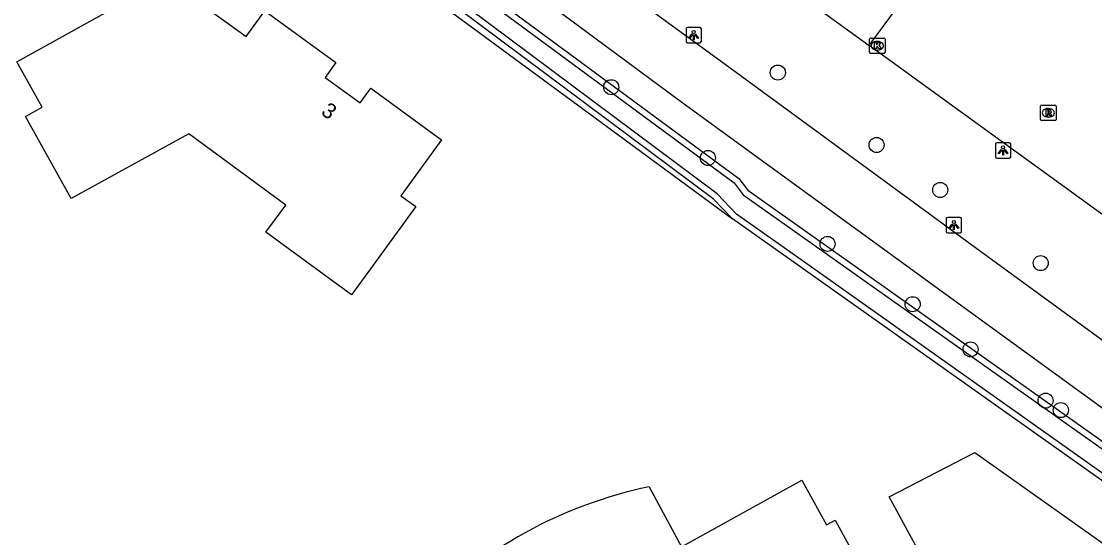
# Model space of a CAD drawing. Extents: x 157321 to 158827, y 386650 to 388532.
# Drawn here: x 158518.5 to 158588.2, y 387124.2 to 387157.7 of the extents above; entities that cross this region are included whole.
import ezdxf

# ---------------------------------------------------------------- set-up
doc = ezdxf.new("R2010")
doc.units = 0
for name, color, linetype in [('IMGEO_Berm_groen', 7, 'Continuous'), ('IMGEO_Boom', 7, 'Continuous'), ('IMGEO_Erf', 7, 'Continuous'), ('IMGEO_Fietspad_gesloten', 7, 'Continuous'), ('IMGEO_Kolk', 7, 'Continuous'), ('IMGEO_Lichtpunt', 7, 'Continuous'), ('IMGEO_Pand', 7, 'Continuous'), ('IMGEO_Pand_nummerreeks', 7, 'Continuous'), ('IMGEO_Pand_vergunning_verleend', 7, 'Continuous'), ('IMGEO_Rijbaan_lokaal_gesloten', 7, 'Continuous'), ('IMGEO_Rioolput', 7, 'Continuous'), ('IMGEO_Waterloop', 7, 'Continuous')]:
    doc.layers.add(name, color=color, linetype=linetype)

msp = doc.modelspace()

# ---------------------------------------------------------------- linework, layer by layer
at = {"layer": 'IMGEO_Berm_groen'}
for points in [[(158564.639, 387144.893), (158563.379, 387146.198), (158539.937, 387163.698), (158541.817, 387164.649), (158565.05, 387147.522), (158565.629, 387146.75), (158593.975, 387126.702), (158592.731, 387124.999)], [(158538.945, 387163.803), (158564.639, 387144.893)]]:
    msp.add_lwpolyline(points, dxfattribs=at)
at = {"layer": 'IMGEO_Boom'}
for centre in [(158567.587, 387154.388), (158556.765, 387153.437), (158574, 387149.69), (158563.045, 387148.846), (158578.133, 387146.767), (158570.816, 387143.264), (158584.662, 387142.019), (158576.344, 387139.349), (158580.104, 387136.418), (158584.979, 387133.091), (158585.969, 387132.477)]:
    msp.add_circle(centre, 0.489, dxfattribs=at)
at = {"layer": 'IMGEO_Erf'}
msp.add_lwpolyline([(158592.731, 387124.999), (158569.38, 387141.536), (158564.639, 387144.893)], dxfattribs=at)
at = {"layer": 'IMGEO_Fietspad_gesloten'}
for points in [[(158599.211, 387129.321), (158580.746, 387142.77), (158563.599, 387155.314), (158546.328, 387167.888)], [(158596.782, 387126.722), (158578.347, 387140.093), (158561.36, 387152.455), (158542.985, 387166.039)]]:
    msp.add_lwpolyline(points, dxfattribs=at)
at = {"layer": 'IMGEO_Kolk'}
for p, q in [((158573.548, 387155.706), (158573.548, 387156.558)), ((158573.623, 387156.632), (158574.475, 387156.632)), ((158574.036, 387156.412), (158574.061, 387156.412)), ((158574.549, 387156.558), (158574.549, 387155.706)), ((158574.475, 387155.632), (158573.623, 387155.632)), ((158574.059, 387155.852), (158574.034, 387155.852))]:
    msp.add_line(p, q, dxfattribs=at)
for points in [[(158573.548, 387155.706), (158573.548, 387156.558)], [(158573.623, 387156.632), (158574.475, 387156.632)], [(158573.869, 387156.332), (158573.992, 387156.332), (158573.992, 387156.181), (158574.122, 387156.332), (158574.286, 387156.332), (158574.14, 387156.181), (158574.293, 387155.932), (158574.141, 387155.932), (158574.056, 387156.096), (158573.992, 387156.029), (158573.992, 387155.932), (158573.869, 387155.932), (158573.869, 387156.332)], [(158574.549, 387156.558), (158574.549, 387155.706)], [(158574.475, 387155.632), (158573.623, 387155.632)]]:
    msp.add_lwpolyline(points, dxfattribs=at)
for centre, start, end in [((158573.625, 387156.556), 91.55205, 178.44795), ((158573.625, 387156.556), 91.55205, 178.44795), ((158574.473, 387156.556), 1.55205, 88.44795), ((158574.473, 387156.556), 1.55205, 88.44795), ((158573.625, 387155.708), 181.55205, 268.44795), ((158573.625, 387155.708), 181.55205, 268.44795), ((158574.473, 387155.708), 271.55205, 358.44795), ((158574.473, 387155.708), 271.55205, 358.44795)]:
    msp.add_arc(centre, 0.0765, start, end, dxfattribs=at)
for centre, major_axis, ratio, start_param, end_param in [((158574.035, 387156.132), (-0.387, 0.002), 0.722429, 4.712389, 7.853982), ((158574.06, 387156.132), (-0.39, 0.002), 0.717154, 1.570796, 4.712389)]:
    msp.add_ellipse(centre, major_axis=major_axis, ratio=ratio, start_param=start_param, end_param=end_param, dxfattribs=at)
at = {"layer": 'IMGEO_Lichtpunt'}
for p, q in [((158561.623, 387157.23), (158561.623, 387156.423)), ((158561.623, 387157.23), (158561.623, 387156.423)), ((158562.525, 387157.325), (158561.717, 387157.325)), ((158562.525, 387157.325), (158561.717, 387157.325)), ((158562.619, 387156.423), (158562.619, 387157.23)), ((158562.619, 387156.423), (158562.619, 387157.23)), ((158561.717, 387156.329), (158562.525, 387156.329)), ((158561.717, 387156.329), (158562.525, 387156.329)), ((158581.718, 387149.733), (158581.718, 387148.926)), ((158581.718, 387149.733), (158581.718, 387148.926)), ((158582.62, 387149.828), (158581.812, 387149.828)), ((158582.62, 387149.828), (158581.812, 387149.828)), ((158582.714, 387148.926), (158582.714, 387149.733)), ((158582.714, 387148.926), (158582.714, 387149.733)), ((158581.812, 387148.832), (158582.62, 387148.832)), ((158581.812, 387148.832), (158582.62, 387148.832)), ((158578.524, 387144.886), (158578.524, 387144.079)), ((158578.524, 387144.886), (158578.524, 387144.079)), ((158579.426, 387144.981), (158578.618, 387144.981)), ((158579.426, 387144.981), (158578.618, 387144.981)), ((158579.52, 387144.079), (158579.52, 387144.886)), ((158579.52, 387144.079), (158579.52, 387144.886)), ((158578.618, 387143.985), (158579.426, 387143.985)), ((158578.618, 387143.985), (158579.426, 387143.985))]:
    msp.add_line(p, q, dxfattribs=at)
for points in [[(158561.997, 387156.894), (158562.036, 387156.866), (158561.848, 387156.604), (158561.81, 387156.631), (158561.997, 387156.894)], [(158562.209, 387156.866), (158562.247, 387156.893), (158562.434, 387156.631), (158562.395, 387156.603), (158562.209, 387156.866)], [(158562.099, 387156.846), (158562.146, 387156.846), (158562.146, 387156.524), (158562.099, 387156.524), (158562.099, 387156.846)], [(158582.092, 387149.397), (158582.131, 387149.369), (158581.943, 387149.107), (158581.905, 387149.134), (158582.092, 387149.397)], [(158582.194, 387149.349), (158582.241, 387149.349), (158582.241, 387149.027), (158582.194, 387149.027), (158582.194, 387149.349)], [(158582.304, 387149.369), (158582.342, 387149.396), (158582.529, 387149.134), (158582.49, 387149.106), (158582.304, 387149.369)], [(158578.898, 387144.55), (158578.937, 387144.522), (158578.749, 387144.26), (158578.711, 387144.287), (158578.898, 387144.55)], [(158579, 387144.502), (158579.047, 387144.502), (158579.047, 387144.18), (158579, 387144.18), (158579, 387144.502)], [(158579.11, 387144.522), (158579.148, 387144.549), (158579.335, 387144.287), (158579.296, 387144.259), (158579.11, 387144.522)]]:
    msp.add_lwpolyline(points, dxfattribs=at)
for centre in [(158562.122, 387157.028), (158582.217, 387149.531), (158579.023, 387144.684)]:
    msp.add_circle(centre, 0.0994, dxfattribs=at)
for centre, start, end in [((158561.717, 387157.23), 90, 180), ((158561.717, 387157.23), 90, 180), ((158562.525, 387157.23), 0, 90), ((158562.525, 387157.23), 0, 90), ((158561.717, 387156.423), 180, 270), ((158561.717, 387156.423), 180, 270), ((158562.525, 387156.423), 270, 0), ((158562.525, 387156.423), 270, 360), ((158581.812, 387149.733), 90, 180), ((158581.812, 387149.733), 90, 180), ((158582.62, 387149.733), 0, 90), ((158582.62, 387149.733), 0, 90), ((158581.812, 387148.926), 180, 270), ((158581.812, 387148.926), 180, 270), ((158582.62, 387148.926), 270, 0), ((158582.62, 387148.926), 270, 360), ((158578.618, 387144.886), 90, 180), ((158578.618, 387144.886), 90, 180), ((158579.426, 387144.886), 0, 90), ((158579.426, 387144.886), 0, 90), ((158578.618, 387144.079), 180, 270), ((158578.618, 387144.079), 180, 270), ((158579.426, 387144.079), 270, 0), ((158579.426, 387144.079), 270, 360)]:
    msp.add_arc(centre, 0.0946, start, end, dxfattribs=at)
at = {"layer": 'IMGEO_Pand'}
for points in [[(158518.728, 387151.545), (158519.793, 387152.137), (158518.16, 387155.08), (158523.499, 387158.044), (158527.87, 387160.47), (158533.05, 387156.73), (158534.27, 387158.39), (158538.877, 387155.034), (158538.178, 387154.074), (158540.449, 387152.42), (158541.148, 387153.381), (158545.75, 387150.03), (158543.1, 387146.391), (158544.07, 387145.685), (158541.127, 387141.644), (158539.902, 387139.961), (158534.324, 387144.023), (158535.622, 387145.789), (158529.33, 387150.414), (158521.684, 387146.219), (158518.728, 387151.545)], [(158559.223, 387127.489), (158561.337, 387123.598), (158569.147, 387127.927), (158570.756, 387125.024), (158571.307, 387125.329), (158577.076, 387114.798), (158573.036, 387112.575), (158565.713, 387108.545)]]:
    msp.add_lwpolyline(points, dxfattribs=at)
for centre, radius, start, end in [((158565.027, 387099.406), 28.677, 101.67606, 118.89233), ((158565.01, 387099.433), 28.645, 118.89, 136.12592)]:
    msp.add_arc(centre, radius, start, end, dxfattribs=at)
at = {"layer": 'IMGEO_Pand_vergunning_verleend'}
msp.add_lwpolyline([(158574.826, 387126.846), (158580.378, 387129.717), (158591.323, 387121.973), (158580.638, 387116.161), (158574.826, 387126.846)], dxfattribs=at)
at = {"layer": 'IMGEO_Rijbaan_lokaal_gesloten'}
for points in [[(158552.585, 387171.321), (158573.514, 387156.155)], [(158573.514, 387156.155), (158573.691, 387156.394), (158577.566, 387161.636), (158577.738, 387161.868)], [(158590.9, 387143.557), (158573.514, 387156.155)]]:
    msp.add_lwpolyline(points, dxfattribs=at)
at = {"layer": 'IMGEO_Rioolput'}
for p, q in [((158584.655, 387151.35), (158584.655, 387152.202)), ((158584.73, 387152.276), (158585.582, 387152.276)), ((158585.143, 387152.056), (158585.168, 387152.056)), ((158585.656, 387152.202), (158585.656, 387151.35)), ((158585.166, 387151.496), (158585.141, 387151.496)), ((158585.582, 387151.276), (158584.73, 387151.276))]:
    msp.add_line(p, q, dxfattribs=at)
for points in [[(158584.655, 387151.35), (158584.655, 387152.202)], [(158584.73, 387152.276), (158585.582, 387152.276)], [(158585.656, 387152.202), (158585.656, 387151.35)], [(158585.244, 387151.974), (158584.992, 387151.976), (158584.992, 387151.576)], [(158584.992, 387151.576), (158585.116, 387151.576), (158585.116, 387151.738), (158585.127, 387151.738)], [(158585.17, 387151.895), (158585.116, 387151.895), (158585.116, 387151.814)], [(158585.116, 387151.814), (158585.168, 387151.814)], [(158585.174, 387151.709), (158585.245, 387151.576), (158585.385, 387151.576), (158585.32, 387151.702)], [(158585.582, 387151.276), (158584.73, 387151.276)]]:
    msp.add_lwpolyline(points, dxfattribs=at)
for centre, radius, start, end in [((158584.732, 387152.2), 0.0765, 91.55205, 178.44795), ((158584.732, 387152.2), 0.0765, 91.55205, 178.44795), ((158585.58, 387152.2), 0.0765, 1.55205, 88.44795), ((158585.58, 387152.2), 0.0765, 1.55205, 88.44795), ((158584.732, 387151.352), 0.0765, 181.55205, 268.44795), ((158584.732, 387151.352), 0.0765, 181.55205, 268.44795), ((158585.126, 387151.685), 0.0533, 26.02933, 88.69889), ((158585.152, 387152.003), 0.19, 274.7715, 282.96867), ((158585.176, 387151.799), 0.0964, 77.00612, 93.18647), ((158585.19, 387151.856), 0.0378, 276.66336, 79.67722), ((158585.243, 387151.864), 0.109, 350.36119, 89.41601), ((158585.241, 387151.864), 0.112, 277.58423, 350.98172), ((158585.225, 387151.649), 0.108, 29.51342, 73.79051), ((158585.58, 387151.352), 0.0765, 271.55205, 358.44795), ((158585.58, 387151.352), 0.0765, 271.55205, 358.44795)]:
    msp.add_arc(centre, radius, start, end, dxfattribs=at)
for centre, major_axis, ratio, start_param, end_param in [((158585.142, 387151.776), (-0.387, 0.002), 0.722429, 4.712389, 7.853982), ((158585.167, 387151.776), (-0.39, 0.002), 0.717154, 1.570796, 4.712389)]:
    msp.add_ellipse(centre, major_axis=major_axis, ratio=ratio, start_param=start_param, end_param=end_param, dxfattribs=at)
at = {"layer": 'IMGEO_Waterloop'}
msp.add_lwpolyline([(158565.341, 387146.454), (158593.4, 387126.608), (158592.639, 387125.565), (158569.616, 387141.869), (158564.906, 387145.204), (158563.65, 387146.506), (158540.71, 387163.631), (158541.777, 387164.171), (158564.759, 387147.229), (158565.341, 387146.454)], dxfattribs=at)

# ---------------------------------------------------------------- texts
at = {"layer": 'IMGEO_Pand_nummerreeks'}
msp.add_text('3', height=1, rotation=323.93703, dxfattribs=at).set_placement((158537.856, 387151.721))

doc.saveas('drawing.dxf')
